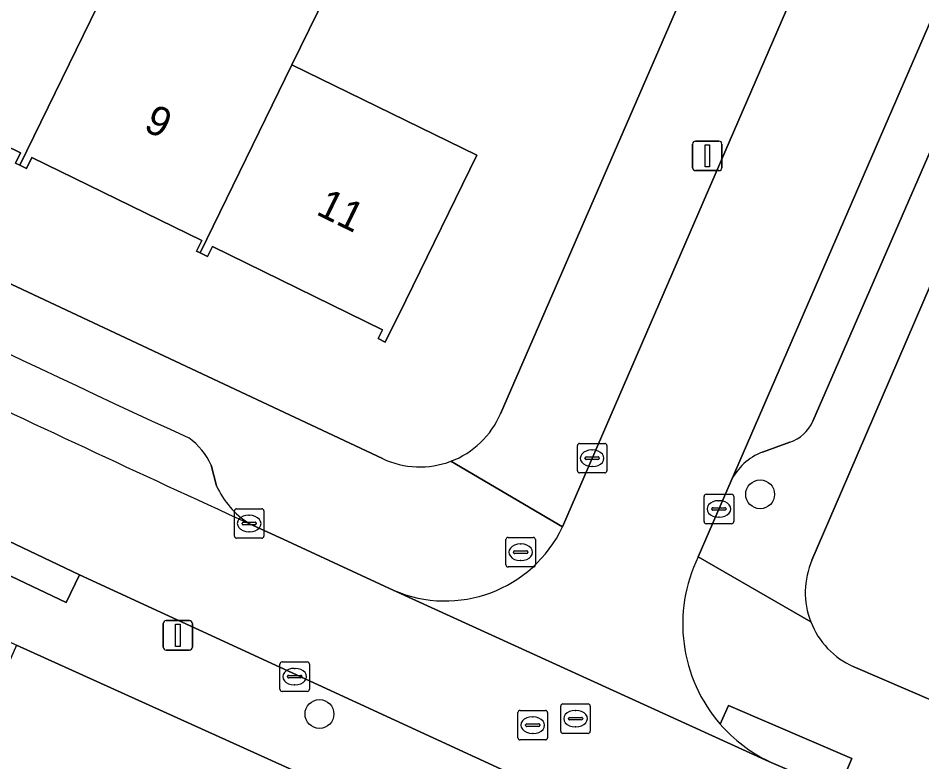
# Model space of a CAD drawing. Extents: x 162803 to 163818, y 381639 to 382475.
# Drawn here: x 163514.25 to 163544.84, y 381818.96 to 381844.15 of the extents above; entities that cross this region are included whole.
import ezdxf

# ---------------------------------------------------------------- set-up
doc = ezdxf.new("R2010")
doc.units = 0
for name, color, linetype in [('IMGEO_Boom', 7, 'Continuous'), ('IMGEO_Brandkraan', 7, 'Continuous'), ('IMGEO_Erf', 7, 'Continuous'), ('IMGEO_Kolk', 7, 'Continuous'), ('IMGEO_Lichtmast', 7, 'Continuous'), ('IMGEO_Muur', 7, 'Continuous'), ('IMGEO_Pand', 7, 'Continuous'), ('IMGEO_Pand_nummerreeks', 7, 'Continuous'), ('IMGEO_Parkeervlak_open', 7, 'Continuous'), ('IMGEO_Rijbaan_lokaal_open', 7, 'Continuous'), ('IMGEO_Rioolput', 7, 'Continuous'), ('IMGEO_Voetpad_open', 7, 'Continuous')]:
    doc.layers.add(name, color=color, linetype=linetype)

msp = doc.modelspace()

# ---------------------------------------------------------------- linework, layer by layer
at = {"layer": 'IMGEO_Boom'}
for centre in [(163539.361, 381828.022), (163524.448, 381820.585)]:
    msp.add_circle(centre, 0.489, dxfattribs=at)
at = {"layer": 'IMGEO_Brandkraan'}
for p, q in [((163530.757, 381825.636), (163530.757, 381826.488)), ((163530.832, 381826.562), (163531.684, 381826.562)), ((163531.245, 381826.342), (163531.27, 381826.342)), ((163531.758, 381826.488), (163531.758, 381825.636)), ((163531.016, 381826.056), (163531.016, 381826.068)), ((163531.059, 381826.105), (163531.457, 381826.105)), ((163531.5, 381826.068), (163531.5, 381826.056)), ((163531.454, 381826.019), (163531.056, 381826.019)), ((163531.268, 381825.782), (163531.243, 381825.782)), ((163531.684, 381825.562), (163530.832, 381825.562))]:
    msp.add_line(p, q, dxfattribs=at)
for points in [[(163530.757, 381825.636), (163530.757, 381826.488)], [(163530.832, 381826.562), (163531.684, 381826.562)], [(163531.758, 381826.488), (163531.758, 381825.636)], [(163531.684, 381825.562), (163530.832, 381825.562)]]:
    msp.add_lwpolyline(points, dxfattribs=at)
for centre, radius, start, end in [((163530.834, 381826.486), 0.0765, 91.552, 178.448), ((163530.834, 381826.486), 0.0765, 91.552, 178.448), ((163531.682, 381826.486), 0.0765, 1.552, 88.448), ((163531.682, 381826.486), 0.0765, 1.552, 88.448), ((163531.056, 381826.065), 0.0403, 85.8775, 175.7526), ((163531.053, 381826.055), 0.0366, 178.938, 274.7102), ((163531.457, 381826.062), 0.043, 264.8664, 352.4533), ((163531.461, 381826.067), 0.0386, 1.7309, 96.639), ((163530.834, 381825.638), 0.0765, 181.552, 268.448), ((163530.834, 381825.638), 0.0765, 181.552, 268.448), ((163531.682, 381825.638), 0.0765, 271.552, 358.448), ((163531.682, 381825.638), 0.0765, 271.552, 358.448)]:
    msp.add_arc(centre, radius, start, end, dxfattribs=at)
for centre, major_axis, ratio, start_param, end_param in [((163531.244, 381826.062), (-0.387, 0.002), 0.722429, 4.712389, 7.853982), ((163531.269, 381826.062), (-0.39, 0.002), 0.717154, 1.570796, 4.712389)]:
    msp.add_ellipse(centre, major_axis=major_axis, ratio=ratio, start_param=start_param, end_param=end_param, dxfattribs=at)
at = {"layer": 'IMGEO_Erf'}
for points in [[(163520.539, 381855.421), (163515.882, 381857.455), (163516.415, 381858.58), (163513.5, 381859.876), (163514.902, 381862.966), (163508.182, 381865.902), (163506.943, 381863.074), (163503.951, 381864.381), (163501.343, 381865.52), (163495.589, 381868.033), (163494.56, 381865.665), (163491.67, 381866.92), (163484.337, 381850.044), (163485.392, 381849.505), (163500, 381842.042), (163513.095, 381835.57), (163526.577, 381829.233)], [(163530.575, 381830.749), (163539.888, 381852.193), (163535.755, 381854.016), (163534.038, 381850.064), (163529.003, 381852.252), (163529.256, 381852.834), (163526.275, 381854.237), (163525.776, 381853.078), (163521.807, 381854.924), (163520.533, 381852.191), (163519.164, 381852.925), (163520.539, 381855.421)], [(163511.312, 381848.506), (163517.412, 381845.532), (163519.743, 381850.314), (163525.843, 381847.34), (163523.512, 381842.558), (163529.77, 381839.507), (163527.366, 381834.589), (163526.676, 381833.176), (163526.432, 381833.295), (163526.58, 381833.597), (163520.825, 381836.409), (163520.661, 381836.072), (163520.41, 381836.195), (163520.289, 381836.254), (163520.463, 381836.611), (163514.711, 381839.421), (163514.53, 381839.052), (163514.306, 381839.161), (163514.163, 381839.231), (163514.333, 381839.579), (163508.555, 381842.402)], [(163576.962, 381831.045), (163578.741, 381835.308), (163578.772, 381835.376), (163572.497, 381838.082), (163571.274, 381835.147), (163568.318, 381836.379), (163569.556, 381839.35), (163566.318, 381840.736), (163564.218, 381835.905), (163558.179, 381838.529), (163558.469, 381839.197), (163550.059, 381842.851), (163551.869, 381847.014), (163550.512, 381847.603), (163548.716, 381843.434), (163542.118, 381828.121), (163541.115, 381825.794)], [(163542.515, 381822.191), (163563.082, 381813.331), (163579.287, 381806.804), (163583.87, 381805.181)]]:
    msp.add_lwpolyline(points, dxfattribs=at)
msp.add_lwpolyline([(163554.407, 381804.897), (163535.946, 381813.079), (163514.191, 381822.919), (163500, 381790.434), (163495.29, 381779.652), (163500, 381777.455), (163505.12, 381775.067), (163515.74, 381770.486), (163526.108, 381766.287), (163536.042, 381762.23)], close=True, dxfattribs=at)
for centre, radius, start, end in [((163527.844, 381831.923), 2.973, 290.7476, 336.7404), ((163527.843, 381831.921), 2.971, 244.7794, 290.7774), ((163543.647, 381824.702), 2.758, 156.6701, 201.1908), ((163543.638, 381824.699), 2.748, 201.2088, 245.8815)]:
    msp.add_arc(centre, radius, start, end, dxfattribs=at)
at = {"layer": 'IMGEO_Kolk'}
for p, q in [((163533.25, 381829.746), (163534.102, 381829.746)), ((163533.175, 381828.82), (163533.175, 381829.672)), ((163533.663, 381829.526), (163533.688, 381829.526)), ((163534.176, 381829.672), (163534.176, 381828.82)), ((163533.434, 381829.24), (163533.434, 381829.252)), ((163533.872, 381829.203), (163533.474, 381829.203)), ((163533.477, 381829.289), (163533.875, 381829.289)), ((163533.918, 381829.252), (163533.918, 381829.24)), ((163533.686, 381828.966), (163533.661, 381828.966)), ((163534.102, 381828.746), (163533.25, 381828.746)), ((163537.465, 381827.101), (163537.465, 381827.953)), ((163537.54, 381828.027), (163538.392, 381828.027)), ((163538.466, 381827.953), (163538.466, 381827.101)), ((163537.767, 381827.57), (163538.165, 381827.57)), ((163537.953, 381827.807), (163537.978, 381827.807)), ((163521.568, 381826.609), (163521.568, 381827.461)), ((163521.643, 381827.535), (163522.495, 381827.535)), ((163522.056, 381827.315), (163522.081, 381827.315)), ((163522.569, 381827.461), (163522.569, 381826.609)), ((163537.724, 381827.521), (163537.724, 381827.533)), ((163538.162, 381827.484), (163537.764, 381827.484)), ((163538.208, 381827.533), (163538.208, 381827.521)), ((163521.827, 381827.029), (163521.827, 381827.041)), ((163522.265, 381826.992), (163521.867, 381826.992)), ((163521.87, 381827.078), (163522.268, 381827.078)), ((163522.311, 381827.041), (163522.311, 381827.029)), ((163538.392, 381827.027), (163537.54, 381827.027)), ((163537.976, 381827.247), (163537.951, 381827.247)), ((163522.079, 381826.755), (163522.054, 381826.755)), ((163522.495, 381826.535), (163521.643, 381826.535)), ((163523.109, 381821.424), (163523.109, 381822.276)), ((163523.184, 381822.35), (163524.036, 381822.35)), ((163523.597, 381822.13), (163523.622, 381822.13)), ((163524.11, 381822.276), (163524.11, 381821.424)), ((163523.368, 381821.844), (163523.368, 381821.856)), ((163523.806, 381821.807), (163523.408, 381821.807)), ((163523.411, 381821.893), (163523.809, 381821.893)), ((163523.852, 381821.856), (163523.852, 381821.844)), ((163523.62, 381821.57), (163523.595, 381821.57)), ((163524.036, 381821.35), (163523.184, 381821.35))]:
    msp.add_line(p, q, dxfattribs=at)
for points in [[(163533.25, 381829.746), (163534.102, 381829.746)], [(163533.175, 381828.82), (163533.175, 381829.672)], [(163534.176, 381829.672), (163534.176, 381828.82)], [(163534.102, 381828.746), (163533.25, 381828.746)], [(163537.465, 381827.101), (163537.465, 381827.953)], [(163537.54, 381828.027), (163538.392, 381828.027)], [(163538.466, 381827.953), (163538.466, 381827.101)], [(163521.568, 381826.609), (163521.568, 381827.461)], [(163521.643, 381827.535), (163522.495, 381827.535)], [(163522.569, 381827.461), (163522.569, 381826.609)], [(163538.392, 381827.027), (163537.54, 381827.027)], [(163522.495, 381826.535), (163521.643, 381826.535)], [(163523.109, 381821.424), (163523.109, 381822.276)], [(163523.184, 381822.35), (163524.036, 381822.35)], [(163524.11, 381822.276), (163524.11, 381821.424)], [(163524.036, 381821.35), (163523.184, 381821.35)]]:
    msp.add_lwpolyline(points, dxfattribs=at)
for centre, radius, start, end in [((163533.252, 381829.67), 0.0765, 91.552, 178.448), ((163533.252, 381829.67), 0.0765, 91.552, 178.448), ((163534.1, 381829.67), 0.0765, 1.552, 88.448), ((163534.1, 381829.67), 0.0765, 1.552, 88.448), ((163533.474, 381829.249), 0.0403, 85.8775, 175.7526), ((163533.471, 381829.239), 0.0366, 178.938, 274.7102), ((163533.875, 381829.246), 0.043, 264.8664, 352.4533), ((163533.879, 381829.251), 0.0386, 1.7309, 96.639), ((163533.252, 381828.822), 0.0765, 181.552, 268.448), ((163533.252, 381828.822), 0.0765, 181.552, 268.448), ((163534.1, 381828.822), 0.0765, 271.552, 358.448), ((163534.1, 381828.822), 0.0765, 271.552, 358.448), ((163537.542, 381827.951), 0.0765, 91.552, 178.448), ((163537.542, 381827.951), 0.0765, 91.552, 178.448), ((163538.39, 381827.951), 0.0765, 1.552, 88.448), ((163538.39, 381827.951), 0.0765, 1.552, 88.448), ((163537.764, 381827.53), 0.0403, 85.8775, 175.7526), ((163538.169, 381827.532), 0.0386, 1.7309, 96.639), ((163521.645, 381827.459), 0.0765, 91.552, 178.448), ((163521.645, 381827.459), 0.0765, 91.552, 178.448), ((163522.493, 381827.459), 0.0765, 1.552, 88.448), ((163522.493, 381827.459), 0.0765, 1.552, 88.448), ((163537.761, 381827.52), 0.0366, 178.938, 274.7102), ((163538.165, 381827.527), 0.043, 264.8664, 352.4533), ((163521.867, 381827.038), 0.0403, 85.8775, 175.7526), ((163521.864, 381827.028), 0.0366, 178.938, 274.7102), ((163522.268, 381827.035), 0.043, 264.8664, 352.4533), ((163522.272, 381827.04), 0.0386, 1.7309, 96.639), ((163537.542, 381827.103), 0.0765, 181.552, 268.448), ((163537.542, 381827.103), 0.0765, 181.552, 268.448), ((163538.39, 381827.103), 0.0765, 271.552, 358.448), ((163538.39, 381827.103), 0.0765, 271.552, 358.448), ((163521.645, 381826.611), 0.0765, 181.552, 268.448), ((163521.645, 381826.611), 0.0765, 181.552, 268.448), ((163522.493, 381826.611), 0.0765, 271.552, 358.448), ((163522.493, 381826.611), 0.0765, 271.552, 358.448), ((163523.186, 381822.274), 0.0765, 91.552, 178.448), ((163523.186, 381822.274), 0.0765, 91.552, 178.448), ((163524.034, 381822.274), 0.0765, 1.552, 88.448), ((163524.034, 381822.274), 0.0765, 1.552, 88.448), ((163523.408, 381821.853), 0.0403, 85.8775, 175.7526), ((163523.405, 381821.843), 0.0366, 178.938, 274.7102), ((163523.809, 381821.85), 0.043, 264.8664, 352.4533), ((163523.813, 381821.855), 0.0386, 1.7309, 96.639), ((163523.186, 381821.426), 0.0765, 181.552, 268.448), ((163523.186, 381821.426), 0.0765, 181.552, 268.448), ((163524.034, 381821.426), 0.0765, 271.552, 358.448), ((163524.034, 381821.426), 0.0765, 271.552, 358.448)]:
    msp.add_arc(centre, radius, start, end, dxfattribs=at)
for centre, major_axis, ratio, start_param, end_param in [((163533.662, 381829.246), (-0.387, 0.002), 0.722429, 4.712389, 7.853982), ((163533.687, 381829.246), (-0.39, 0.002), 0.717154, 1.570796, 4.712389), ((163537.952, 381827.527), (-0.387, 0.002), 0.722429, 4.712389, 7.853982), ((163537.977, 381827.527), (-0.39, 0.002), 0.717154, 1.570796, 4.712389), ((163522.055, 381827.035), (-0.387, 0.002), 0.722429, 4.712389, 7.853982), ((163522.08, 381827.035), (-0.39, 0.002), 0.717154, 1.570796, 4.712389), ((163523.596, 381821.85), (-0.387, 0.002), 0.722429, 4.712389, 7.853982), ((163523.621, 381821.85), (-0.39, 0.002), 0.717154, 1.570796, 4.712389)]:
    msp.add_ellipse(centre, major_axis=major_axis, ratio=ratio, start_param=start_param, end_param=end_param, dxfattribs=at)
at = {"layer": 'IMGEO_Lichtmast'}
for p, q in [((163537.077, 381839.081), (163537.077, 381839.881)), ((163537.077, 381839.881), (163537.077, 381839.081)), ((163537.177, 381839.981), (163537.967, 381839.981)), ((163537.967, 381839.981), (163537.177, 381839.981)), ((163538.067, 381839.881), (163538.067, 381839.081)), ((163538.067, 381839.081), (163538.067, 381839.881)), ((163537.967, 381838.981), (163537.177, 381838.981)), ((163537.177, 381838.981), (163537.967, 381838.981)), ((163519.159, 381822.848), (163519.159, 381823.648)), ((163519.159, 381823.648), (163519.159, 381822.848)), ((163519.259, 381823.748), (163520.049, 381823.748)), ((163520.049, 381823.748), (163519.259, 381823.748)), ((163520.149, 381823.648), (163520.149, 381822.848)), ((163520.149, 381822.848), (163520.149, 381823.648)), ((163520.049, 381822.748), (163519.259, 381822.748)), ((163519.259, 381822.748), (163520.049, 381822.748))]:
    msp.add_line(p, q, dxfattribs=at)
for points in [[(163537.497, 381839.856), (163537.647, 381839.856), (163537.647, 381839.106), (163537.497, 381839.106), (163537.497, 381839.856)], [(163519.579, 381823.623), (163519.729, 381823.623), (163519.729, 381822.873), (163519.579, 381822.873), (163519.579, 381823.623)]]:
    msp.add_lwpolyline(points, dxfattribs=at)
for centre, start, end in [((163537.177, 381839.881), 90, 180), ((163537.177, 381839.881), 90, 180), ((163537.967, 381839.881), 0, 90), ((163537.967, 381839.881), 360, 90), ((163537.177, 381839.081), 180, 270), ((163537.177, 381839.081), 180, 270), ((163537.967, 381839.081), 270, 0), ((163537.967, 381839.081), 270, 0), ((163519.259, 381823.648), 90, 180), ((163519.259, 381823.648), 90, 180), ((163520.049, 381823.648), 0, 90), ((163520.049, 381823.648), 360, 90), ((163519.259, 381822.848), 180, 270), ((163519.259, 381822.848), 180, 270), ((163520.049, 381822.848), 270, 0), ((163520.049, 381822.848), 270, 0)]:
    msp.add_arc(centre, 0.1, start, end, dxfattribs=at)
at = {"layer": 'IMGEO_Muur'}
msp.add_lwpolyline([(163542.118, 381828.121), (163548.716, 381843.434)], dxfattribs=at)
at = {"layer": 'IMGEO_Pand'}
for points in [[(163520.41, 381836.195), (163523.512, 381842.558), (163525.843, 381847.34), (163519.743, 381850.314), (163517.412, 381845.532), (163514.306, 381839.161), (163514.53, 381839.052), (163514.711, 381839.421), (163520.463, 381836.611), (163520.289, 381836.254)], [(163511.312, 381848.506), (163508.231, 381842.185), (163508.407, 381842.099), (163508.555, 381842.402), (163514.333, 381839.579), (163514.163, 381839.231), (163514.306, 381839.161), (163517.412, 381845.532)], [(163520.41, 381836.195), (163520.661, 381836.072), (163520.825, 381836.409), (163526.58, 381833.597), (163526.432, 381833.295), (163526.676, 381833.176), (163527.366, 381834.589), (163529.77, 381839.507), (163523.512, 381842.558)]]:
    msp.add_lwpolyline(points, close=True, dxfattribs=at)
at = {"layer": 'IMGEO_Parkeervlak_open'}
for points in [[(163581.808, 381928.673), (163538.377, 381828.474)], [(163541.147, 381830.496), (163547.078, 381844.146), (163548.887, 381848.309), (163582.192, 381924.958)], [(163539.436, 381829.45), (163540.362, 381829.783)], [(163520.965, 381828.307), (163520.785, 381829.005)]]:
    msp.add_lwpolyline(points, dxfattribs=at)
for centre, radius, start, end in [((163852.903, 382548.988), 792.371, 243.552635, 245.158655), ((163837.421, 382515.913), 757.629, 243.553304, 245.402324), ((163539.924, 381831.054), 1.344, 289.014, 335.4825), ((163518.743, 381828.1), 2.234, 23.9074, 55.0679), ((163540.129, 381827.635), 1.943, 110.9098, 154.419), ((163523.666, 381829.533), 2.966, 204.4053, 237.2859)]:
    msp.add_arc(centre, radius, start, end, dxfattribs=at)
at = {"layer": 'IMGEO_Rijbaan_lokaal_open'}
for points in [[(163577.261, 381929.881), (163574.771, 381924.097), (163573.219, 381920.549), (163532.675, 381826.917)], [(163537.262, 381825.902), (163538.377, 381828.474), (163581.808, 381928.673)], [(163471.754, 381847.37), (163487.24, 381839.376), (163500, 381833.05), (163510.521, 381828.057), (163516.325, 381825.302), (163533.779, 381817.249), (163554.293, 381808.419), (163561.102, 381805.535), (163577.998, 381798.72), (163599.538, 381790.571), (163605.983, 381788.269), (163626.738, 381781.138), (163633.654, 381778.796), (163637.107, 381777.697), (163639.414, 381776.915)], [(163600.387, 381794.716), (163600.034, 381794.849), (163596.592, 381796.145), (163583.805, 381800.897), (163581.514, 381801.837), (163581.47, 381801.841), (163555.215, 381812.302), (163541.999, 381817.983), (163541.865, 381818.033), (163539.654, 381818.982), (163526.947, 381824.777), (163526.649, 381824.914), (163523.225, 381826.501), (163522.063, 381827.037)], [(163526.947, 381824.777), (163539.654, 381818.982)]]:
    msp.add_lwpolyline(points, dxfattribs=at)
for centre, radius, start, end in [((163837.421, 382515.913), 757.629, 243.553304, 245.402324), ((163528.7, 381828.82), 4.407, 246.5526, 334.4191), ((163541.911, 381823.636), 5.171, 154.0123, 221.0909), ((163541.915, 381823.639), 5.176, 221.0816, 244.1025)]:
    msp.add_arc(centre, radius, start, end, dxfattribs=at)
at = {"layer": 'IMGEO_Rioolput'}
for p, q in [((163532.613, 381820.001), (163532.613, 381820.853)), ((163532.688, 381820.927), (163533.54, 381820.927)), ((163533.614, 381820.853), (163533.614, 381820.001)), ((163531.166, 381819.781), (163531.166, 381820.633)), ((163531.241, 381820.707), (163532.093, 381820.707)), ((163532.167, 381820.633), (163532.167, 381819.781)), ((163533.101, 381820.707), (163533.126, 381820.707)), ((163531.468, 381820.25), (163531.866, 381820.25)), ((163531.654, 381820.487), (163531.679, 381820.487)), ((163532.872, 381820.421), (163532.872, 381820.433)), ((163533.31, 381820.384), (163532.912, 381820.384)), ((163532.915, 381820.47), (163533.313, 381820.47)), ((163533.356, 381820.433), (163533.356, 381820.421)), ((163531.425, 381820.201), (163531.425, 381820.213)), ((163531.863, 381820.164), (163531.465, 381820.164)), ((163531.677, 381819.927), (163531.652, 381819.927)), ((163531.909, 381820.213), (163531.909, 381820.201)), ((163533.54, 381819.927), (163532.688, 381819.927)), ((163533.124, 381820.147), (163533.099, 381820.147)), ((163532.093, 381819.707), (163531.241, 381819.707))]:
    msp.add_line(p, q, dxfattribs=at)
for points in [[(163532.613, 381820.001), (163532.613, 381820.853)], [(163532.688, 381820.927), (163533.54, 381820.927)], [(163533.614, 381820.853), (163533.614, 381820.001)], [(163531.166, 381819.781), (163531.166, 381820.633)], [(163531.241, 381820.707), (163532.093, 381820.707)], [(163532.167, 381820.633), (163532.167, 381819.781)], [(163533.54, 381819.927), (163532.688, 381819.927)], [(163532.093, 381819.707), (163531.241, 381819.707)]]:
    msp.add_lwpolyline(points, dxfattribs=at)
for centre, radius, start, end in [((163532.69, 381820.851), 0.0765, 91.552, 178.448), ((163532.69, 381820.851), 0.0765, 91.552, 178.448), ((163533.538, 381820.851), 0.0765, 1.552, 88.448), ((163533.538, 381820.851), 0.0765, 1.552, 88.448), ((163531.243, 381820.631), 0.0765, 91.552, 178.448), ((163531.243, 381820.631), 0.0765, 91.552, 178.448), ((163532.091, 381820.631), 0.0765, 1.552, 88.448), ((163532.091, 381820.631), 0.0765, 1.552, 88.448), ((163531.465, 381820.21), 0.0403, 85.8775, 175.7526), ((163531.87, 381820.212), 0.0386, 1.7309, 96.639), ((163532.912, 381820.43), 0.0403, 85.8775, 175.7526), ((163532.909, 381820.42), 0.0366, 178.938, 274.7102), ((163533.313, 381820.427), 0.043, 264.8664, 352.4533), ((163533.317, 381820.432), 0.0386, 1.7309, 96.639), ((163531.462, 381820.2), 0.0366, 178.938, 274.7102), ((163531.866, 381820.207), 0.043, 264.8664, 352.4533), ((163532.69, 381820.003), 0.0765, 181.552, 268.448), ((163532.69, 381820.003), 0.0765, 181.552, 268.448), ((163533.538, 381820.003), 0.0765, 271.552, 358.448), ((163533.538, 381820.003), 0.0765, 271.552, 358.448), ((163531.243, 381819.783), 0.0765, 181.552, 268.448), ((163531.243, 381819.783), 0.0765, 181.552, 268.448), ((163532.091, 381819.783), 0.0765, 271.552, 358.448), ((163532.091, 381819.783), 0.0765, 271.552, 358.448)]:
    msp.add_arc(centre, radius, start, end, dxfattribs=at)
for centre, major_axis, ratio, start_param, end_param in [((163533.1, 381820.427), (-0.387, 0.002), 0.722429, 4.712389, 7.853982), ((163533.125, 381820.427), (-0.39, 0.002), 0.717154, 1.570796, 4.712389), ((163531.653, 381820.207), (-0.387, 0.002), 0.722429, 4.712389, 7.853982), ((163531.678, 381820.207), (-0.39, 0.002), 0.717154, 1.570796, 4.712389)]:
    msp.add_ellipse(centre, major_axis=major_axis, ratio=ratio, start_param=start_param, end_param=end_param, dxfattribs=at)
at = {"layer": 'IMGEO_Voetpad_open'}
for points in [[(163573.219, 381920.549), (163570.162, 381921.903), (163540.391, 381853.351), (163539.888, 381852.193), (163530.575, 381830.749)], [(163528.897, 381829.143), (163532.675, 381826.917), (163573.219, 381920.549)], [(163471.095, 381844.434), (163479.944, 381839.844), (163480.949, 381839.322), (163479.327, 381836.591), (163481.822, 381835.232), (163483.419, 381838.041), (163491.148, 381834.032), (163500, 381829.751), (163510.339, 381824.751), (163514.191, 381822.919), (163535.946, 381813.079), (163554.407, 381804.897), (163558.59, 381803.327), (163559.941, 381802.767), (163573.895, 381797.053), (163581.187, 381794.234), (163580.279, 381791.819), (163583.345, 381790.766), (163584.228, 381793.059), (163589.771, 381790.916), (163599.635, 381787.326), (163603.532, 381785.876), (163617.902, 381780.975), (163637.177, 381774.637)], [(163542.118, 381828.121), (163548.716, 381843.434), (163547.078, 381844.146), (163541.147, 381830.496)], [(163526.577, 381829.233), (163513.095, 381835.57), (163500, 381842.042)], [(163540.362, 381829.783), (163539.436, 381829.45)], [(163532.675, 381826.917), (163528.897, 381829.143)], [(163520.785, 381829.005), (163520.965, 381828.307)], [(163538.377, 381828.474), (163537.262, 381825.902), (163541.076, 381823.705)], [(163541.115, 381825.794), (163542.118, 381828.121)], [(163638.124, 381774.067), (163639.414, 381776.915), (163637.107, 381777.697), (163633.654, 381778.796), (163626.738, 381781.138), (163605.983, 381788.269), (163605.633, 381787.29), (163599.188, 381789.592), (163599.538, 381790.571), (163577.998, 381798.72), (163561.102, 381805.535), (163560.647, 381804.451), (163553.808, 381807.302), (163554.293, 381808.419), (163533.779, 381817.249), (163516.325, 381825.302), (163515.879, 381824.362), (163510.075, 381827.117)], [(163522.063, 381827.037), (163523.225, 381826.501), (163526.649, 381824.914), (163526.947, 381824.777)], [(163541.076, 381823.705), (163537.262, 381825.902)], [(163583.87, 381805.181), (163579.287, 381806.804), (163563.082, 381813.331), (163542.515, 381822.191)], [(163539.654, 381818.982), (163541.865, 381818.033), (163541.999, 381817.983), (163542.469, 381819.081), (163538.288, 381820.876), (163538.013, 381820.237)], [(163538.013, 381820.237), (163538.288, 381820.876), (163542.469, 381819.081), (163541.999, 381817.983)]]:
    msp.add_lwpolyline(points, dxfattribs=at)
msp.add_lwpolyline([(163510.521, 381828.057), (163510.075, 381827.117), (163515.879, 381824.362), (163516.325, 381825.302)], close=True, dxfattribs=at)
for centre, radius, start, end in [((163852.903, 382548.988), 792.371, 243.552635, 245.158655), ((163527.844, 381831.923), 2.973, 290.7476, 336.7404), ((163539.924, 381831.054), 1.344, 289.014, 335.4825), ((163518.743, 381828.1), 2.234, 23.9074, 55.0679), ((163540.129, 381827.635), 1.943, 110.9098, 154.419), ((163527.843, 381831.921), 2.971, 244.7794, 290.7774), ((163523.666, 381829.533), 2.966, 204.4053, 237.2859), ((163528.7, 381828.82), 4.407, 246.5526, 334.4191), ((163541.911, 381823.636), 5.171, 154.0123, 221.0909), ((163543.647, 381824.702), 2.758, 156.6701, 201.1908), ((163543.638, 381824.699), 2.748, 201.2088, 245.8815), ((163541.915, 381823.639), 5.176, 221.0816, 244.1025)]:
    msp.add_arc(centre, radius, start, end, dxfattribs=at)

# ---------------------------------------------------------------- texts
at = {"layer": 'IMGEO_Pand_nummerreeks'}
for s, p in [('9', (163518.455, 381840.365)), ('11', (163524.295, 381837.516))]:
    msp.add_text(s, height=1, rotation=333.9889, dxfattribs=at).set_placement(p)

doc.saveas('drawing.dxf')
